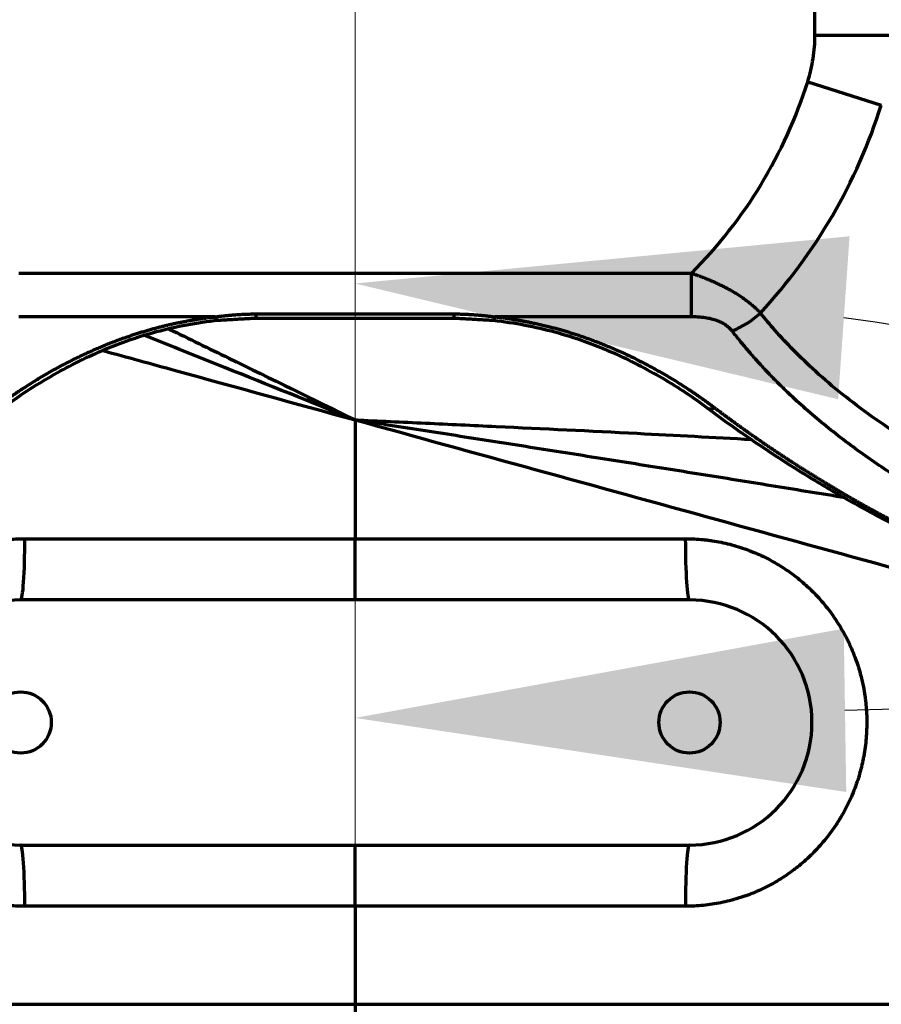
# Model space of a CAD drawing. Header units: millimetres. Extents: x -170 to 6906, y -2212 to 4257.
# Tile 283 of 440: x 4724 to 4795, y 2632 to 2712. Entities that reach past the tile are written whole.
import ezdxf

# ---------------------------------------------------------------- set-up
doc = ezdxf.new("R2010")
doc.units = ezdxf.units.MM
doc.layers.add('1', color=7, linetype='Continuous', true_color=0xffffff)
doc.styles.add('PC_TEXTSTYLE', font='ISOCP.SHX', dxfattribs={"width": 0.707, "bigfont": 'GBCBIG.SHX'})
doc.dimstyles.new('GB_DIMSTYLE', dxfattribs={"dimtxt": 50, "dimasz": 40, "dimexe": 1, "dimexo": 0, "dimgap": 1.5, "dimtad": 1, "dimdec": 1, "dimdsep": 46, "dimtxsty": 'PC_TEXTSTYLE', "dimcen": 0, "dimclrd": 256, "dimclrt": 3, "dimadec": 1, "dimazin": 2, "dimtp": 0.1, "dimtm": 0.1, "dimtfac": 0.71, "dimtdec": 1, "dimtmove": 0, "dimatfit": 3, "dimfxl": 1, "dimtfill": 1, "dimarcsym": 0})

# ---------------------------------------------------------------- blocks, each defined once
blk = doc.blocks.new('*D22')
at = {"color": 0, "lineweight": -2, "transparency": 16777216}
for p, q in [((4751.825, 2404.862), (5266.552, 2768.157)), ((5190.592, 1783.204), (5705.319, 2146.5))]:
    blk.add_line(p, q, dxfattribs=at)
at = {"lineweight": -2, "transparency": 16777216}
blk.add_line((5288.801, 2734.901), (5681.436, 2178.603), dxfattribs=at)
at = {"lineweight": 18, "transparency": 16777216}
for points in [[(5294.247, 2738.745), (5283.354, 2731.056), (5265.735, 2767.581)], [(5686.883, 2182.448), (5675.99, 2174.759), (5704.502, 2145.923)]]:
    blk.add_solid(points, dxfattribs=at)
at = {"layer": 'Defpoints', "color": 0, "lineweight": 18, "transparency": 16777216}
for p in [(4751.825, 2404.862), (5704.502, 2145.923), (5190.592, 1783.204)]:
    blk.add_point(p, dxfattribs=at)
at = {"color": 3, "lineweight": 18, "transparency": 16777216, "insert": (5506.769, 2472.033), "char_height": 50, "attachment_point": 5, "rotation": 305.21451, "style": 'PC_TEXTSTYLE', "bg_fill": 3, "box_fill_scale": 1.1, "bg_fill_color": 256, "bg_fill_true_color": 13158600, "bg_fill_transparency": 0}
blk.add_mtext('760 ', dxfattribs=at)
blk = doc.blocks.new('*D25')
at = {"color": 0, "lineweight": -2, "transparency": 16777216}
blk.add_line((4947.383, 3217.261), (4828.363, 3661.449), dxfattribs=at)
at = {"lineweight": -2, "transparency": 16777216}
blk.add_arc((5091.35, 2679.97), 1015.102, 107.25788, 142.74212, dxfattribs=at)
at = {"lineweight": 18, "transparency": 16777216}
for points in [[(4788.345, 3655.775), (4792.049, 3642.967), (4828.622, 3660.483)], [(4288.796, 3290.585), (4278.026, 3298.447), (4259.827, 3262.208)]]:
    blk.add_solid(points, dxfattribs=at)
at = {"layer": 'Defpoints', "color": 0, "lineweight": 18, "transparency": 16777216}
for p in [(3750.203, 3619.051), (4609.582, 3573.464), (4947.383, 3217.261), (4635.7, 2999.019), (5227.164, 2173.103)]:
    blk.add_point(p, dxfattribs=at)
at = {"color": 3, "lineweight": 18, "transparency": 16777216, "insert": (4493.911, 3533.2), "char_height": 50, "attachment_point": 5, "rotation": 35, "style": 'PC_TEXTSTYLE', "bg_fill": 3, "box_fill_scale": 1.1, "bg_fill_color": 256, "bg_fill_true_color": 13158600, "bg_fill_transparency": 0}
blk.add_mtext('40°', dxfattribs=at)
blk = doc.blocks.new('*D26')
at = {"lineweight": -2, "transparency": 16777216}
blk.add_arc((4751.825, 3947.095), 1291.86, 271.774127, 283.225873, dxfattribs=at)
at = {"lineweight": 18, "transparency": 16777216}
for points in [[(5045.764, 2695.966), (5049.015, 2683.035), (5086.183, 2699.254)], [(4791.923, 2649.188), (4791.717, 2662.52), (4751.825, 2655.235)]]:
    blk.add_solid(points, dxfattribs=at)
at = {"layer": 'Defpoints', "color": 0, "lineweight": 18, "transparency": 16777216}
for p in [(4947.383, 3217.261), (4751.825, 3164.862), (4864.418, 2660.151), (4751.825, 2404.862), (5227.164, 2173.103)]:
    blk.add_point(p, dxfattribs=at)
at = {"color": 3, "lineweight": 18, "transparency": 16777216, "insert": (4916.987, 2692.56), "char_height": 50, "attachment_point": 5, "rotation": 7.5, "style": 'PC_TEXTSTYLE', "bg_fill": 3, "box_fill_scale": 1.1, "bg_fill_color": 256, "bg_fill_true_color": 13158600, "bg_fill_transparency": 0}
blk.add_mtext('15°', dxfattribs=at)
blk = doc.blocks.new('*D27')
at = {"lineweight": -2, "transparency": 16777216}
blk.add_arc((4751.825, 2404.862), 388.324, 95.90447, 164.09553, dxfattribs=at)
at = {"lineweight": 18, "transparency": 16777216}
for points in [[(4711.534, 2797.783), (4712.221, 2784.468), (4751.825, 2793.186)], [(4384.863, 2509.782), (4371.869, 2512.77), (4369.4, 2472.293)]]:
    blk.add_solid(points, dxfattribs=at)
at = {"layer": 'Defpoints', "color": 0, "lineweight": 18, "transparency": 16777216}
for p in [(4751.825, 3164.862), (4577.545, 2751.881), (4003.371, 2536.834), (4751.825, 2404.862), (4751.825, 2404.862)]:
    blk.add_point(p, dxfattribs=at)
at = {"color": 3, "lineweight": 18, "transparency": 16777216, "insert": (4485.181, 2722.635), "char_height": 50, "attachment_point": 5, "rotation": 40, "style": 'PC_TEXTSTYLE', "bg_fill": 3, "box_fill_scale": 1.1, "bg_fill_color": 256, "bg_fill_true_color": 13158600, "bg_fill_transparency": 0}
blk.add_mtext('80°', dxfattribs=at)
blk = doc.blocks.new('*D28')
at = {"lineweight": -2, "transparency": 16777216}
blk.add_arc((4751.825, 2404.862), 285.828, 313.23928, 81.97523, dxfattribs=at)
at = {"lineweight": 18, "transparency": 16777216}
for points in [[(4791.26, 2681.241), (4792.193, 2694.541), (4751.825, 2690.69)], [(4951.846, 2191.472), (4943.414, 2201.801), (4916.644, 2171.341)]]:
    blk.add_solid(points, dxfattribs=at)
at = {"layer": 'Defpoints', "color": 0, "lineweight": 18, "transparency": 16777216}
for p in [(4751.825, 3164.862), (4751.825, 2404.862), (4751.825, 2404.862), (5035.802, 2372.388), (5190.592, 1783.204)]:
    blk.add_point(p, dxfattribs=at)
at = {"color": 3, "lineweight": 18, "transparency": 16777216, "insert": (5049.521, 2499.338), "char_height": 50, "attachment_point": 5, "rotation": 287.60725, "style": 'PC_TEXTSTYLE', "bg_fill": 3, "box_fill_scale": 1.1, "bg_fill_color": 256, "bg_fill_true_color": 13158600, "bg_fill_transparency": 0}
blk.add_mtext('145%%D', dxfattribs=at)
blk = doc.blocks.new('*D38')
at = {"color": 0, "lineweight": -2, "transparency": 16777216}
for p, q in [((4755.302, 4257.336), (6889.031, 4257.336)), ((4772.437, 1877.862), (6889.031, 1877.862))]:
    blk.add_line(p, q, dxfattribs=at)
at = {"lineweight": -2, "transparency": 16777216}
blk.add_line((6888.031, 1917.862), (6888.031, 4217.336), dxfattribs=at)
at = {"lineweight": 18, "transparency": 16777216}
for points in [[(6881.365, 4217.336), (6894.698, 4217.336), (6888.031, 4257.336)], [(6881.365, 1917.862), (6894.698, 1917.862), (6888.031, 1877.862)]]:
    blk.add_solid(points, dxfattribs=at)
at = {"layer": 'Defpoints', "color": 0, "lineweight": 18, "transparency": 16777216}
for p in [(4755.302, 4257.336), (6888.031, 4257.336), (4772.437, 1877.862)]:
    blk.add_point(p, dxfattribs=at)
at = {"color": 3, "lineweight": 18, "transparency": 16777216, "insert": (6861.526, 3067.599), "char_height": 50, "attachment_point": 5, "rotation": 90, "style": 'PC_TEXTSTYLE', "bg_fill": 3, "box_fill_scale": 1.1, "bg_fill_color": 256, "bg_fill_true_color": 13158600, "bg_fill_transparency": 0}
blk.add_mtext('2379.5', dxfattribs=at)

msp = doc.modelspace()

# ---------------------------------------------------------------- linework, layer by layer
at = {"color": 4, "lineweight": 18}
msp.add_line((4751.825, 2404.862), (4751.825, 3164.862), dxfattribs=at)
at = {"lineweight": 18}
msp.add_arc((4755.302, 2404.862), 1852.475, 311.274383, 162.653701, dxfattribs=at)
at = {"layer": '1', "color": 0, "linetype": 'Continuous', "lineweight": 70}
for p, q in [((4789.366, 2710.956), (4789.366, 2792.767)), ((4789.366, 2710.956), (4795.544, 2710.956)), ((4788.773, 2707.16), (4794.785, 2705.256)), ((4779.286, 2691.512), (4724.364, 2691.512)), ((4779.286, 2687.967), (4779.286, 2691.512)), ((4740.411, 2687.967), (4724.364, 2687.967)), ((4743.738, 2687.866), (4743.738, 2688.205)), ((4743.738, 2688.205), (4759.912, 2688.205)), ((4759.912, 2687.866), (4759.912, 2688.205)), ((4779.286, 2687.967), (4763.238, 2687.967)), ((4743.738, 2687.866), (4759.912, 2687.866)), ((4751.825, 2679.558), (4751.825, 2669.862)), ((4751.825, 2664.862), (4751.825, 2669.862)), ((4779.125, 2664.862), (4724.525, 2664.862)), ((4724.525, 2644.862), (4779.125, 2644.862)), ((4751.825, 2639.862), (4751.825, 2644.862)), ((4751.825, 2639.862), (4751.825, 2631.862))]:
    msp.add_line(p, q, dxfattribs=at)
for centre in [(4724.525, 2654.862), (4779.125, 2654.862)]:
    msp.add_circle(centre, 2.5, dxfattribs=at)
for centre, radius, start, end in [((4751.825, 2718.862), 38.757, 315.11635, 342.42617), ((4751.825, 2718.862), 45.063, 317.25646, 342.42617), ((4724.525, 2654.862), 10, 90, 270), ((4779.125, 2654.862), 10, 270, 90)]:
    msp.add_arc(centre, radius, start, end, dxfattribs=at)
for centre, major_axis, ratio, start_param, end_param in [((4740.411, 2688.676), (-0.107, 0.994), 0.106687, 2.353072, 3.249028), ((4763.238, 2688.676), (0.107, 0.994), 0.106686, 3.034191, 3.930114), ((4782.604, 2690.417), (-3.872, -3.163), 0.626866, 1.097504, 1.658775), ((4781.178, 2681.325), (0.599, 0.801), 0.60246, 3.142114, 4.034687), ((4724.525, 2669.862), (0, 5), 0.068114, 3.141593, 4.71216), ((4779.125, 2669.862), (0, -5), 0.068114, 4.712618, 6.283185), ((4724.525, 2639.862), (0, -5), 0.067558, 1.570545, 3.141593), ((4779.125, 2639.862), (0, 5), 0.067557, 0, 1.571048)]:
    msp.add_ellipse(centre, major_axis=major_axis, ratio=ratio, start_param=start_param, end_param=end_param, dxfattribs=at)
for points, degree in [([(4788.773, 2707.16), (4788.872, 2707.473), (4789.046, 2708.102), (4789.232, 2709.057), (4789.342, 2710.012), (4789.366, 2710.642), (4789.366, 2710.956)], 3), ([(4782.604, 2686.814), (4782.54, 2686.897), (4782.397, 2687.054), (4782.134, 2687.27), (4781.826, 2687.46), (4781.469, 2687.625), (4781.051, 2687.765), (4780.557, 2687.875), (4779.977, 2687.949), (4779.527, 2687.967), (4779.286, 2687.967)], 3), ([(4740.528, 2687.688), (4743.738, 2687.872)], 1), ([(4759.893, 2687.872), (4763.121, 2687.688)], 1), ([(4751.825, 2631.862), (4751.825, 2621.08), (4751.825, 2610.298), (4751.825, 2599.539)], 3)]:
    msp.add_open_spline(points, degree=degree, dxfattribs=at)
for points, knots in [([(4784.919, 2688.277), (4784.912, 2688.284), (4784.897, 2688.3), (4784.876, 2688.323), (4784.853, 2688.346), (4784.831, 2688.369), (4784.809, 2688.392), (4784.786, 2688.415), (4784.764, 2688.438), (4784.741, 2688.461), (4784.718, 2688.484), (4784.694, 2688.507), (4784.671, 2688.53), (4784.648, 2688.553), (4784.624, 2688.576), (4784.6, 2688.598), (4784.576, 2688.621), (4784.552, 2688.644), (4784.528, 2688.666), (4784.504, 2688.689), (4784.479, 2688.711), (4784.454, 2688.734), (4784.43, 2688.756), (4784.405, 2688.778), (4784.38, 2688.801), (4784.354, 2688.823), (4784.329, 2688.845), (4784.304, 2688.867), (4784.278, 2688.889), (4784.252, 2688.911), (4784.226, 2688.933), (4784.2, 2688.955), (4784.174, 2688.977), (4784.148, 2688.998), (4784.121, 2689.02), (4784.095, 2689.042), (4784.068, 2689.063), (4784.041, 2689.085), (4784.014, 2689.106), (4783.987, 2689.127), (4783.96, 2689.149), (4783.849, 2689.235), (4783.648, 2689.386), (4783.343, 2689.599), (4783.02, 2689.809), (4782.705, 2689.999), (4782.4, 2690.173), (4782.107, 2690.331), (4781.798, 2690.489), (4781.474, 2690.646), (4781.227, 2690.759), (4781.066, 2690.83), (4780.995, 2690.861), (4780.923, 2690.892), (4780.849, 2690.924), (4780.774, 2690.956), (4780.697, 2690.988), (4780.619, 2691.02), (4780.54, 2691.052), (4780.459, 2691.085), (4780.377, 2691.118), (4780.293, 2691.15), (4780.208, 2691.183), (4780.122, 2691.216), (4780.034, 2691.249), (4779.945, 2691.282), (4779.855, 2691.315), (4779.763, 2691.348), (4779.67, 2691.381), (4779.576, 2691.414), (4779.48, 2691.447), (4779.384, 2691.48), (4779.319, 2691.501), (4779.286, 2691.512)], [0, 0, 0, 0, 0.00578, 0.011559, 0.017335, 0.023109, 0.02888, 0.034649, 0.040416, 0.046179, 0.05194, 0.057697, 0.063451, 0.069203, 0.074951, 0.080695, 0.086436, 0.092174, 0.097908, 0.103638, 0.109364, 0.115087, 0.120805, 0.12652, 0.13223, 0.137936, 0.143638, 0.149336, 0.15503, 0.160719, 0.166404, 0.172084, 0.17776, 0.183431, 0.189099, 0.194761, 0.200419, 0.206072, 0.211721, 0.217365, 0.223005, 0.228639, 0.28612, 0.344622, 0.404105, 0.464491, 0.512027, 0.561225, 0.612032, 0.664355, 0.718164, 0.729074, 0.740174, 0.751463, 0.762939, 0.774603, 0.78645, 0.798481, 0.810693, 0.823085, 0.835656, 0.848404, 0.861329, 0.874429, 0.887704, 0.901151, 0.91477, 0.928559, 0.942516, 0.956641, 0.970931, 0.985384, 1, 1, 1, 1]), ([(4722.471, 2680.542), (4722.492, 2680.557), (4722.533, 2680.589), (4722.595, 2680.635), (4722.657, 2680.682), (4722.72, 2680.728), (4722.783, 2680.775), (4722.846, 2680.822), (4722.909, 2680.868), (4722.972, 2680.915), (4723.036, 2680.961), (4723.1, 2681.008), (4723.164, 2681.054), (4723.228, 2681.1), (4723.293, 2681.147), (4723.357, 2681.193), (4723.422, 2681.239), (4723.487, 2681.286), (4723.622, 2681.381), (4723.827, 2681.524), (4724.104, 2681.715), (4724.381, 2681.902), (4724.749, 2682.147), (4725.218, 2682.449), (4725.725, 2682.765), (4726.172, 2683.036), (4726.551, 2683.26), (4726.927, 2683.476), (4727.301, 2683.686), (4727.675, 2683.891), (4728.051, 2684.091), (4728.429, 2684.288), (4728.809, 2684.48), (4729.192, 2684.668), (4729.577, 2684.852), (4729.963, 2685.032), (4730.352, 2685.207), (4730.744, 2685.378), (4731.137, 2685.545), (4731.693, 2685.773), (4732.417, 2686.054), (4733.129, 2686.309), (4733.658, 2686.487), (4733.998, 2686.598), (4734.342, 2686.705), (4734.686, 2686.809), (4735.03, 2686.909), (4735.372, 2687.005), (4735.709, 2687.096), (4735.98, 2687.166), (4736.185, 2687.217), (4736.325, 2687.251), (4736.465, 2687.284), (4736.605, 2687.317), (4736.745, 2687.35), (4736.885, 2687.381), (4737.025, 2687.413), (4737.165, 2687.443), (4737.306, 2687.473), (4737.446, 2687.502), (4737.587, 2687.531), (4737.727, 2687.559), (4737.868, 2687.586), (4738.009, 2687.612), (4738.149, 2687.638), (4738.29, 2687.664), (4738.431, 2687.689), (4738.572, 2687.713), (4738.713, 2687.736), (4738.854, 2687.759), (4738.995, 2687.781), (4739.137, 2687.803), (4739.278, 2687.823), (4739.419, 2687.844), (4739.561, 2687.863), (4739.703, 2687.882), (4739.844, 2687.901), (4739.986, 2687.918), (4740.128, 2687.935), (4740.269, 2687.952), (4740.364, 2687.962), (4740.411, 2687.967)], [0, 0, 0, 0, 0.0045, 0.009003, 0.013508, 0.018016, 0.022526, 0.02704, 0.031556, 0.036075, 0.040596, 0.045121, 0.049648, 0.054178, 0.058712, 0.063248, 0.067787, 0.072329, 0.076874, 0.095892, 0.114748, 0.133443, 0.15198, 0.188522, 0.225595, 0.249706, 0.273344, 0.296513, 0.319108, 0.341567, 0.363895, 0.386096, 0.408176, 0.430138, 0.451988, 0.47373, 0.49537, 0.516913, 0.538363, 0.559727, 0.607065, 0.65381, 0.671234, 0.688662, 0.706099, 0.723549, 0.740857, 0.757881, 0.774624, 0.791091, 0.797961, 0.804818, 0.811665, 0.818502, 0.825328, 0.832144, 0.838949, 0.845746, 0.852533, 0.85931, 0.866079, 0.872839, 0.879591, 0.886335, 0.893071, 0.899799, 0.906521, 0.913235, 0.919942, 0.926643, 0.933337, 0.940026, 0.946709, 0.953386, 0.960059, 0.966726, 0.973389, 0.980048, 0.986702, 0.993353, 1, 1, 1, 1]), ([(4740.411, 2687.967), (4740.433, 2687.97), (4740.476, 2687.976), (4740.541, 2687.984), (4740.605, 2687.993), (4740.67, 2688.001), (4740.734, 2688.009), (4740.798, 2688.017), (4740.863, 2688.024), (4740.927, 2688.032), (4740.991, 2688.039), (4741.055, 2688.047), (4741.119, 2688.054), (4741.183, 2688.061), (4741.247, 2688.068), (4741.31, 2688.074), (4741.374, 2688.081), (4741.437, 2688.087), (4741.501, 2688.093), (4741.564, 2688.099), (4741.628, 2688.105), (4741.691, 2688.111), (4741.754, 2688.117), (4741.817, 2688.122), (4741.88, 2688.127), (4741.943, 2688.132), (4742.006, 2688.137), (4742.069, 2688.142), (4742.132, 2688.146), (4742.195, 2688.151), (4742.257, 2688.155), (4742.32, 2688.159), (4742.382, 2688.163), (4742.445, 2688.167), (4742.507, 2688.17), (4742.569, 2688.173), (4742.631, 2688.177), (4742.693, 2688.18), (4742.755, 2688.183), (4742.817, 2688.185), (4742.879, 2688.188), (4742.941, 2688.19), (4743.003, 2688.192), (4743.064, 2688.194), (4743.126, 2688.196), (4743.187, 2688.198), (4743.249, 2688.199), (4743.31, 2688.201), (4743.371, 2688.202), (4743.433, 2688.203), (4743.494, 2688.203), (4743.555, 2688.204), (4743.616, 2688.204), (4743.677, 2688.205), (4743.717, 2688.205), (4743.738, 2688.205)], [0, 0, 0, 0, 0.019667, 0.0393, 0.058898, 0.078462, 0.097992, 0.117489, 0.136952, 0.156381, 0.175778, 0.195142, 0.214473, 0.233772, 0.253039, 0.272273, 0.291476, 0.310648, 0.329788, 0.348897, 0.367976, 0.387023, 0.406041, 0.425028, 0.443985, 0.462913, 0.481811, 0.50068, 0.51952, 0.538332, 0.557115, 0.575869, 0.594596, 0.613295, 0.631966, 0.650611, 0.669228, 0.687818, 0.706382, 0.724919, 0.743431, 0.761916, 0.780377, 0.798811, 0.817221, 0.835606, 0.853967, 0.872303, 0.890616, 0.908904, 0.927169, 0.945411, 0.96363, 0.981826, 1, 1, 1, 1]), ([(4759.912, 2688.205), (4759.932, 2688.205), (4759.973, 2688.205), (4760.034, 2688.204), (4760.095, 2688.204), (4760.156, 2688.203), (4760.217, 2688.203), (4760.278, 2688.202), (4760.339, 2688.201), (4760.401, 2688.199), (4760.462, 2688.198), (4760.524, 2688.196), (4760.585, 2688.194), (4760.647, 2688.192), (4760.709, 2688.19), (4760.77, 2688.188), (4760.832, 2688.185), (4760.894, 2688.183), (4760.956, 2688.18), (4761.018, 2688.177), (4761.08, 2688.173), (4761.143, 2688.17), (4761.205, 2688.167), (4761.267, 2688.163), (4761.33, 2688.159), (4761.392, 2688.155), (4761.455, 2688.151), (4761.518, 2688.146), (4761.58, 2688.142), (4761.643, 2688.137), (4761.706, 2688.132), (4761.769, 2688.127), (4761.832, 2688.122), (4761.895, 2688.117), (4761.958, 2688.111), (4762.022, 2688.105), (4762.085, 2688.099), (4762.149, 2688.093), (4762.212, 2688.087), (4762.276, 2688.081), (4762.339, 2688.074), (4762.403, 2688.068), (4762.467, 2688.061), (4762.531, 2688.054), (4762.595, 2688.047), (4762.659, 2688.039), (4762.723, 2688.032), (4762.787, 2688.024), (4762.851, 2688.017), (4762.915, 2688.009), (4762.98, 2688.001), (4763.044, 2687.993), (4763.109, 2687.984), (4763.173, 2687.976), (4763.216, 2687.97), (4763.238, 2687.967)], [0, 0, 0, 0, 0.018174, 0.03637, 0.054589, 0.072831, 0.091096, 0.109385, 0.127697, 0.146033, 0.164394, 0.182779, 0.201189, 0.219624, 0.238084, 0.25657, 0.275081, 0.293619, 0.312183, 0.330773, 0.34939, 0.368034, 0.386706, 0.405404, 0.424131, 0.442886, 0.461669, 0.48048, 0.49932, 0.518189, 0.537088, 0.556015, 0.574973, 0.59396, 0.612977, 0.632025, 0.651103, 0.670213, 0.689353, 0.708524, 0.727727, 0.746962, 0.766229, 0.785527, 0.804859, 0.824222, 0.843619, 0.863049, 0.882512, 0.902008, 0.921538, 0.941102, 0.9607, 0.980333, 1, 1, 1, 1]), ([(4763.238, 2687.967), (4763.264, 2687.964), (4763.315, 2687.959), (4763.391, 2687.95), (4763.468, 2687.942), (4763.544, 2687.933), (4763.621, 2687.923), (4763.697, 2687.914), (4763.773, 2687.905), (4763.85, 2687.895), (4763.926, 2687.885), (4764.003, 2687.875), (4764.079, 2687.865), (4764.155, 2687.854), (4764.231, 2687.843), (4764.308, 2687.833), (4764.384, 2687.822), (4764.46, 2687.81), (4764.537, 2687.799), (4764.613, 2687.787), (4764.689, 2687.776), (4764.765, 2687.764), (4764.841, 2687.751), (4764.917, 2687.739), (4765.077, 2687.713), (4765.32, 2687.671), (4765.646, 2687.612), (4765.969, 2687.55), (4766.328, 2687.477), (4766.726, 2687.392), (4767.164, 2687.29), (4767.586, 2687.187), (4767.989, 2687.083), (4768.37, 2686.98), (4768.75, 2686.873), (4769.128, 2686.761), (4769.506, 2686.644), (4769.882, 2686.523), (4770.258, 2686.398), (4770.632, 2686.268), (4771.005, 2686.134), (4771.377, 2685.996), (4771.749, 2685.853), (4772.315, 2685.628), (4773.07, 2685.311), (4773.923, 2684.925), (4774.687, 2684.558), (4775.252, 2684.273), (4775.701, 2684.038), (4776.039, 2683.856), (4776.38, 2683.669), (4776.737, 2683.468), (4777.11, 2683.253), (4777.496, 2683.026), (4777.878, 2682.794), (4778.257, 2682.559), (4778.633, 2682.32), (4778.925, 2682.13), (4779.136, 2681.99), (4779.267, 2681.903), (4779.399, 2681.814), (4779.529, 2681.726), (4779.659, 2681.637), (4779.789, 2681.548), (4779.918, 2681.458), (4780.046, 2681.368), (4780.174, 2681.277), (4780.302, 2681.187), (4780.429, 2681.096), (4780.555, 2681.004), (4780.681, 2680.912), (4780.806, 2680.82), (4780.931, 2680.728), (4781.055, 2680.635), (4781.137, 2680.573), (4781.178, 2680.542)], [0, 0, 0, 0, 0.003584, 0.007169, 0.010756, 0.014343, 0.017931, 0.021521, 0.025112, 0.028704, 0.032298, 0.035893, 0.03949, 0.043087, 0.046687, 0.050288, 0.05389, 0.057495, 0.0611, 0.064708, 0.068317, 0.071929, 0.075542, 0.079157, 0.082773, 0.098351, 0.113896, 0.129411, 0.144899, 0.165769, 0.187137, 0.209011, 0.227852, 0.246757, 0.26573, 0.284777, 0.303902, 0.323111, 0.342407, 0.361796, 0.381282, 0.40087, 0.420564, 0.440369, 0.491774, 0.543731, 0.58294, 0.622221, 0.642048, 0.66221, 0.682712, 0.703557, 0.727498, 0.751548, 0.775711, 0.799993, 0.824398, 0.848932, 0.857731, 0.866539, 0.875358, 0.884187, 0.893026, 0.901877, 0.910738, 0.91961, 0.928494, 0.937389, 0.946297, 0.955216, 0.964147, 0.973091, 0.982048, 0.991017, 1, 1, 1, 1]), ([(4814.566, 2669.742), (4813.791, 2670.005), (4812.27, 2670.541), (4810.016, 2671.395), (4807.813, 2672.292), (4805.657, 2673.235), (4803.532, 2674.233), (4801.359, 2675.331), (4799.05, 2676.597), (4796.57, 2678.087), (4794.036, 2679.783), (4791.622, 2681.601), (4789.482, 2683.42), (4787.666, 2685.16), (4786.173, 2686.762), (4785.304, 2687.796), (4784.919, 2688.277)], [0, 0, 0, 0, 0.068221, 0.134443, 0.201362, 0.267353, 0.331932, 0.398796, 0.472581, 0.554498, 0.64418, 0.731987, 0.81245, 0.884575, 0.947414, 1, 1, 1, 1]), ([(4723.066, 2680.521), (4724.199, 2681.386), (4726.641, 2683.005), (4730.832, 2685.183), (4735.533, 2686.883), (4738.903, 2687.504), (4740.654, 2687.703)], [0, 0, 0, 0, 0.251697, 0.502399, 0.751807, 1, 1, 1, 1]), ([(4763.119, 2687.69), (4764.858, 2687.485), (4768.204, 2686.857), (4772.87, 2685.159), (4777.031, 2682.99), (4779.457, 2681.38), (4780.584, 2680.521)], [0, 0, 0, 0, 0.248196, 0.497614, 0.748311, 1, 1, 1, 1]), ([(4751.825, 2679.558), (4748.268, 2680.987), (4744.711, 2682.415), (4738.99, 2684.708), (4736.826, 2685.575), (4734.662, 2686.439)], [0, 0, 0, 0, 0.621842, 0.621842, 1, 1, 1, 1]), ([(4736.641, 2686.972), (4738.265, 2686.183), (4739.889, 2685.392), (4744.951, 2682.922), (4748.388, 2681.24), (4751.825, 2679.558)], [0, 0, 0, 0, 0.320623, 0.320623, 1, 1, 1, 1]), ([(4812.083, 2667.097), (4812.031, 2667.116), (4811.927, 2667.155), (4811.772, 2667.214), (4811.617, 2667.272), (4811.462, 2667.331), (4811.307, 2667.39), (4811.153, 2667.448), (4811, 2667.507), (4810.846, 2667.567), (4810.694, 2667.626), (4810.541, 2667.685), (4810.389, 2667.745), (4810.237, 2667.805), (4810.086, 2667.864), (4809.935, 2667.924), (4809.784, 2667.985), (4809.634, 2668.045), (4809.484, 2668.105), (4809.335, 2668.166), (4809.186, 2668.226), (4809.037, 2668.287), (4808.889, 2668.348), (4808.741, 2668.409), (4808.593, 2668.47), (4808.446, 2668.531), (4808.299, 2668.592), (4808.153, 2668.654), (4808.007, 2668.715), (4807.861, 2668.777), (4807.716, 2668.839), (4807.571, 2668.901), (4807.427, 2668.963), (4807.283, 2669.025), (4807.139, 2669.087), (4806.996, 2669.15), (4806.853, 2669.212), (4806.71, 2669.275), (4806.568, 2669.338), (4806.426, 2669.401), (4806.285, 2669.464), (4806.144, 2669.527), (4806.003, 2669.59), (4805.863, 2669.653), (4805.723, 2669.717), (4805.584, 2669.78), (4805.445, 2669.844), (4805.306, 2669.907), (4805.167, 2669.971), (4805.03, 2670.035), (4804.892, 2670.099), (4804.755, 2670.163), (4804.618, 2670.228), (4804.482, 2670.292), (4804.346, 2670.357), (4804.21, 2670.421), (4804.075, 2670.486), (4803.94, 2670.551), (4803.805, 2670.615), (4803.671, 2670.68), (4803.537, 2670.746), (4803.404, 2670.811), (4803.271, 2670.876), (4803.139, 2670.941), (4803.006, 2671.007), (4802.875, 2671.072), (4802.743, 2671.138), (4802.612, 2671.204), (4802.482, 2671.27), (4802.351, 2671.336), (4802.221, 2671.402), (4802.092, 2671.468), (4801.963, 2671.534), (4801.834, 2671.6), (4801.706, 2671.667), (4801.578, 2671.733), (4800.9, 2672.087), (4799.695, 2672.736), (4797.998, 2673.707), (4796.369, 2674.698), (4794.808, 2675.707), (4793.238, 2676.785), (4791.665, 2677.939), (4790.098, 2679.176), (4788.611, 2680.438), (4787.613, 2681.351), (4787.058, 2681.882), (4786.913, 2682.021), (4786.77, 2682.16), (4786.628, 2682.3), (4786.486, 2682.44), (4786.345, 2682.58), (4786.205, 2682.721), (4786.065, 2682.862), (4785.927, 2683.004), (4785.789, 2683.146), (4785.652, 2683.288), (4785.516, 2683.431), (4785.38, 2683.574), (4785.246, 2683.717), (4785.112, 2683.861), (4784.979, 2684.005), (4784.847, 2684.15), (4784.715, 2684.294), (4784.585, 2684.44), (4784.455, 2684.585), (4784.326, 2684.731), (4784.198, 2684.878), (4784.07, 2685.024), (4783.944, 2685.172), (4783.818, 2685.319), (4783.693, 2685.467), (4783.569, 2685.615), (4783.445, 2685.764), (4783.322, 2685.913), (4783.201, 2686.062), (4783.08, 2686.212), (4782.959, 2686.362), (4782.84, 2686.512), (4782.721, 2686.663), (4782.643, 2686.764), (4782.604, 2686.814)], [0, 0, 0, 0, 0.004594, 0.009179, 0.013757, 0.018326, 0.022887, 0.02744, 0.031985, 0.036522, 0.04105, 0.045571, 0.050083, 0.054587, 0.059083, 0.063571, 0.068051, 0.072523, 0.076986, 0.081442, 0.085889, 0.090329, 0.09476, 0.099183, 0.103598, 0.108005, 0.112403, 0.116794, 0.121177, 0.125551, 0.129917, 0.134276, 0.138626, 0.142968, 0.147302, 0.151628, 0.155946, 0.160256, 0.164558, 0.168852, 0.173138, 0.177415, 0.181685, 0.185947, 0.1902, 0.194446, 0.198683, 0.202913, 0.207134, 0.211348, 0.215553, 0.21975, 0.22394, 0.228121, 0.232294, 0.23646, 0.240617, 0.244766, 0.248908, 0.253041, 0.257166, 0.261284, 0.265393, 0.269495, 0.273588, 0.277674, 0.281751, 0.285821, 0.289882, 0.293936, 0.297981, 0.302019, 0.306049, 0.310071, 0.314084, 0.31809, 0.322088, 0.377807, 0.432223, 0.48535, 0.5372, 0.587786, 0.644948, 0.700805, 0.755382, 0.808707, 0.814318, 0.819921, 0.825515, 0.8311, 0.836676, 0.842243, 0.847801, 0.85335, 0.858891, 0.864423, 0.869946, 0.87546, 0.880966, 0.886464, 0.891952, 0.897433, 0.902904, 0.908368, 0.913823, 0.91927, 0.924708, 0.930138, 0.93556, 0.940974, 0.94638, 0.951778, 0.957167, 0.962549, 0.967922, 0.973288, 0.978646, 0.983996, 0.989339, 0.994673, 1, 1, 1, 1]), ([(4731.236, 2685.219), (4733.21, 2684.676), (4740.069, 2682.791), (4746.935, 2680.903), (4751.825, 2679.558)], [0, 0, 0, 0, 0.287824, 1, 1, 1, 1]), ([(4780.559, 2680.541), (4781.73, 2679.665), (4783.863, 2678.135), (4786.763, 2676.215), (4789.023, 2674.81), (4791.301, 2673.46), (4794.27, 2671.797), (4798.596, 2669.591), (4801.961, 2668.084), (4803.88, 2667.292)], [0, 0, 0, 0, 0.1582, 0.285531, 0.381997, 0.452539, 0.579934, 0.762426, 1, 1, 1, 1]), ([(4781.178, 2680.542), (4781.218, 2680.512), (4781.297, 2680.452), (4781.416, 2680.363), (4781.535, 2680.274), (4781.654, 2680.184), (4781.773, 2680.095), (4781.893, 2680.006), (4782.013, 2679.917), (4782.133, 2679.829), (4782.253, 2679.74), (4782.374, 2679.651), (4782.494, 2679.563), (4782.615, 2679.475), (4782.737, 2679.386), (4782.858, 2679.298), (4782.98, 2679.21), (4783.102, 2679.122), (4783.224, 2679.034), (4783.346, 2678.946), (4783.468, 2678.859), (4783.591, 2678.771), (4783.714, 2678.684), (4783.837, 2678.597), (4783.961, 2678.509), (4784.084, 2678.422), (4784.208, 2678.335), (4784.332, 2678.248), (4784.457, 2678.162), (4784.581, 2678.075), (4784.706, 2677.988), (4784.831, 2677.902), (4784.956, 2677.816), (4785.082, 2677.729), (4785.207, 2677.643), (4785.333, 2677.557), (4785.459, 2677.471), (4785.586, 2677.386), (4785.712, 2677.3), (4785.839, 2677.215), (4785.966, 2677.129), (4786.093, 2677.044), (4786.221, 2676.959), (4786.348, 2676.874), (4786.476, 2676.789), (4786.604, 2676.704), (4786.733, 2676.619), (4786.861, 2676.535), (4786.99, 2676.45), (4787.119, 2676.366), (4787.248, 2676.282), (4787.378, 2676.198), (4787.507, 2676.114), (4787.637, 2676.03), (4787.767, 2675.946), (4787.898, 2675.863), (4788.028, 2675.779), (4788.159, 2675.696), (4788.29, 2675.613), (4788.421, 2675.53), (4788.553, 2675.447), (4788.684, 2675.364), (4788.816, 2675.282), (4788.948, 2675.199), (4789.081, 2675.117), (4789.213, 2675.034), (4789.346, 2674.952), (4789.479, 2674.87), (4789.612, 2674.788), (4789.746, 2674.707), (4789.879, 2674.625), (4790.013, 2674.544), (4790.147, 2674.462), (4790.282, 2674.381), (4790.416, 2674.3), (4790.551, 2674.219), (4790.686, 2674.138), (4790.821, 2674.058), (4790.957, 2673.977), (4791.092, 2673.897), (4791.228, 2673.817), (4791.364, 2673.737), (4791.501, 2673.657), (4791.637, 2673.577), (4791.774, 2673.497), (4791.911, 2673.418), (4792.085, 2673.318), (4792.295, 2673.196), (4792.543, 2673.055), (4792.792, 2672.913), (4793.041, 2672.773), (4793.292, 2672.632), (4793.543, 2672.492), (4793.795, 2672.352), (4794.048, 2672.213), (4794.302, 2672.074), (4794.557, 2671.936), (4794.813, 2671.798), (4795.069, 2671.66), (4795.327, 2671.523), (4795.585, 2671.386), (4795.845, 2671.25), (4796.105, 2671.114), (4796.366, 2670.978), (4796.628, 2670.843), (4796.891, 2670.709), (4797.154, 2670.575), (4797.419, 2670.441), (4797.685, 2670.308), (4797.951, 2670.175), (4798.218, 2670.043), (4798.486, 2669.912), (4798.755, 2669.78), (4799.025, 2669.65), (4799.296, 2669.52), (4799.568, 2669.39), (4799.84, 2669.261), (4800.114, 2669.132), (4800.388, 2669.004), (4800.663, 2668.877), (4800.94, 2668.75), (4801.217, 2668.623), (4801.495, 2668.497), (4801.773, 2668.372), (4802.053, 2668.247), (4802.334, 2668.123), (4802.615, 2667.999), (4802.897, 2667.876), (4803.181, 2667.753), (4803.465, 2667.632), (4803.75, 2667.51), (4804.036, 2667.389), (4804.227, 2667.309), (4804.322, 2667.269)], [0, 0, 0, 0, 0.005381, 0.010768, 0.016161, 0.021561, 0.026967, 0.03238, 0.037799, 0.043225, 0.048657, 0.054096, 0.059541, 0.064992, 0.07045, 0.075915, 0.081385, 0.086863, 0.092346, 0.097837, 0.103333, 0.108836, 0.114346, 0.119862, 0.125384, 0.130913, 0.136449, 0.141991, 0.147539, 0.153094, 0.158655, 0.164223, 0.169798, 0.175378, 0.180966, 0.186559, 0.19216, 0.197766, 0.20338, 0.208999, 0.214625, 0.220258, 0.225897, 0.231543, 0.237195, 0.242854, 0.248519, 0.254191, 0.259869, 0.265554, 0.271245, 0.276942, 0.282647, 0.288357, 0.294075, 0.299798, 0.305529, 0.311265, 0.317009, 0.322759, 0.328515, 0.334278, 0.340047, 0.345823, 0.351606, 0.357394, 0.36319, 0.368992, 0.374801, 0.380616, 0.386437, 0.392265, 0.3981, 0.403941, 0.409789, 0.415643, 0.421504, 0.427372, 0.433246, 0.439126, 0.445013, 0.450907, 0.456807, 0.462714, 0.468627, 0.474547, 0.480473, 0.491126, 0.501807, 0.512517, 0.523255, 0.534022, 0.544817, 0.55564, 0.566492, 0.577372, 0.588281, 0.599218, 0.610184, 0.621178, 0.6322, 0.643252, 0.654331, 0.665439, 0.676576, 0.687741, 0.698935, 0.710157, 0.721408, 0.732687, 0.743995, 0.755331, 0.766696, 0.778089, 0.789511, 0.800962, 0.812441, 0.823949, 0.835485, 0.84705, 0.858644, 0.870266, 0.881917, 0.893596, 0.905304, 0.917041, 0.928806, 0.9406, 0.952423, 0.964274, 0.976154, 0.988063, 1, 1, 1, 1]), ([(4751.824, 2679.559), (4753.744, 2679.47), (4755.664, 2679.382), (4759.504, 2679.205), (4761.424, 2679.115), (4767.184, 2678.844), (4771.023, 2678.658), (4777.977, 2678.303), (4781.091, 2678.137), (4784.205, 2677.963)], [0, 0, 0, 0, 0.177849, 0.177849, 0.355698, 0.355698, 0.711396, 0.711396, 1, 1, 1, 1]), ([(4791.832, 2673.199), (4789.936, 2673.51), (4788.039, 2673.819), (4784.238, 2674.435), (4782.333, 2674.742), (4778.522, 2675.352), (4776.616, 2675.656), (4772.804, 2676.262), (4770.897, 2676.564), (4767.084, 2677.166), (4765.177, 2677.466), (4761.362, 2678.065), (4758.501, 2678.514), (4755.163, 2679.036), (4753.732, 2679.26), (4752.778, 2679.409), (4752.301, 2679.484), (4751.824, 2679.559)], [0, 0, 0, 0, 0.142413, 0.142413, 0.285344, 0.285344, 0.428275, 0.428275, 0.571207, 0.571207, 0.714138, 0.714138, 0.857069, 0.928534, 0.964267, 0.964267, 1, 1, 1, 1]), ([(4751.825, 2679.558), (4756.753, 2678.203), (4766.611, 2675.493), (4781.383, 2671.428), (4791.209, 2668.724), (4796.116, 2667.374)], [0, 0, 0, 0, 0.333168, 0.666382, 1, 1, 1, 1]), ([(4724.862, 2639.861), (4724.37, 2639.86), (4723.88, 2639.885), (4723.329, 2639.941), (4723.268, 2639.947), (4723.146, 2639.961), (4722.963, 2639.983), (4722.538, 2640.042), (4722.179, 2640.106), (4721.464, 2640.252), (4720.994, 2640.372), (4720.068, 2640.659), (4719.611, 2640.825), (4718.936, 2641.11), (4718.713, 2641.211), (4718.27, 2641.425), (4718.052, 2641.537), (4717.409, 2641.887), (4716.994, 2642.141), (4716.193, 2642.687), (4715.805, 2642.98), (4715.245, 2643.448), (4715.062, 2643.608), (4714.793, 2643.857), (4714.659, 2643.983), (4714.528, 2644.112), (4714.441, 2644.199), (4714.397, 2644.243), (4714.01, 2644.637), (4713.686, 2645.003), (4713.076, 2645.76), (4712.79, 2646.153), (4712.257, 2646.965), (4712.01, 2647.385), (4711.725, 2647.928), (4711.669, 2648.037), (4711.588, 2648.203), (4711.561, 2648.258), (4711.508, 2648.369), (4711.376, 2648.647), (4711.254, 2648.928), (4710.979, 2649.607), (4710.657, 2650.526), (4710.425, 2651.471), (4710.284, 2652.19), (4710.243, 2652.431), (4710.19, 2652.796), (4710.174, 2652.917), (4710.152, 2653.101), (4710.145, 2653.162), (4710.132, 2653.285), (4710.126, 2653.346), (4710.073, 2653.896), (4710.05, 2654.384), (4710.051, 2655.358), (4710.075, 2655.844), (4710.169, 2656.813), (4710.239, 2657.296), (4710.346, 2657.839), (4710.358, 2657.899), (4710.383, 2658.019), (4710.396, 2658.08), (4710.436, 2658.26), (4710.52, 2658.619), (4710.617, 2658.973), (4710.827, 2659.675), (4711.151, 2660.592), (4711.561, 2661.474), (4711.902, 2662.123), (4712.021, 2662.337), (4712.177, 2662.601), (4712.208, 2662.654), (4712.272, 2662.759), (4712.304, 2662.811), (4712.402, 2662.968), (4712.468, 2663.071), (4712.805, 2663.583), (4713.092, 2663.977), (4713.703, 2664.732), (4714.025, 2665.095), (4714.707, 2665.788), (4715.065, 2666.119), (4715.536, 2666.512), (4715.632, 2666.59), (4715.824, 2666.742), (4716.115, 2666.967), (4716.412, 2667.18), (4717.016, 2667.59), (4717.43, 2667.843), (4718.282, 2668.306), (4718.72, 2668.517), (4719.394, 2668.801), (4719.622, 2668.891), (4719.91, 2668.996), (4719.968, 2669.017), (4720.084, 2669.057), (4720.258, 2669.117), (4720.433, 2669.173), (4721.017, 2669.354), (4721.488, 2669.473), (4722.438, 2669.666), (4722.918, 2669.738), (4723.885, 2669.836), (4724.373, 2669.861), (4724.865, 2669.861)], [0, 0, 0, 0, 0.03125, 0.03125, 0.035156, 0.035156, 0.039063, 0.046875, 0.0625, 0.0625, 0.09375, 0.09375, 0.125, 0.125, 0.140625, 0.140625, 0.15625, 0.15625, 0.1875, 0.1875, 0.21875, 0.21875, 0.234375, 0.234375, 0.242188, 0.246094, 0.246094, 0.25, 0.25, 0.28125, 0.28125, 0.3125, 0.3125, 0.34375, 0.34375, 0.351563, 0.351563, 0.355469, 0.355469, 0.359375, 0.375, 0.375, 0.40625, 0.4375, 0.4375, 0.453125, 0.453125, 0.460938, 0.460938, 0.464844, 0.464844, 0.46875, 0.46875, 0.5, 0.5, 0.53125, 0.53125, 0.5625, 0.5625, 0.566406, 0.566406, 0.570313, 0.570313, 0.578125, 0.59375, 0.59375, 0.625, 0.65625, 0.65625, 0.671875, 0.671875, 0.675781, 0.675781, 0.679688, 0.679688, 0.6875, 0.6875, 0.71875, 0.71875, 0.75, 0.75, 0.78125, 0.78125, 0.789063, 0.789063, 0.796875, 0.8125, 0.8125, 0.84375, 0.84375, 0.875, 0.875, 0.890625, 0.890625, 0.894531, 0.894531, 0.898438, 0.90625, 0.90625, 0.9375, 0.9375, 0.96875, 0.96875, 1, 1, 1, 1]), ([(4724.865, 2669.861), (4727.109, 2669.861), (4729.353, 2669.861), (4733.844, 2669.861), (4736.091, 2669.861), (4742.832, 2669.862), (4747.327, 2669.862), (4751.825, 2669.862)], [0, 0, 0, 0, 0.25, 0.25, 0.5, 0.5, 1, 1, 1, 1]), ([(4751.825, 2669.862), (4754.073, 2669.862), (4756.322, 2669.862), (4760.818, 2669.862), (4763.066, 2669.862), (4769.807, 2669.861), (4774.297, 2669.861), (4778.784, 2669.861)], [0, 0, 0, 0, 0.25, 0.25, 0.5, 0.5, 1, 1, 1, 1]), ([(4778.784, 2669.861), (4779.276, 2669.861), (4779.767, 2669.836), (4780.318, 2669.78), (4780.379, 2669.773), (4780.501, 2669.76), (4780.684, 2669.738), (4781.108, 2669.678), (4781.468, 2669.614), (4782.183, 2669.468), (4782.652, 2669.348), (4783.579, 2669.061), (4784.035, 2668.895), (4784.71, 2668.61), (4784.933, 2668.509), (4785.376, 2668.295), (4785.594, 2668.183), (4786.237, 2667.832), (4786.652, 2667.579), (4787.453, 2667.032), (4787.841, 2666.74), (4788.4, 2666.272), (4788.584, 2666.111), (4788.853, 2665.862), (4788.987, 2665.736), (4789.118, 2665.607), (4789.205, 2665.52), (4789.249, 2665.477), (4789.636, 2665.082), (4789.96, 2664.717), (4790.57, 2663.959), (4790.856, 2663.567), (4791.389, 2662.754), (4791.637, 2662.334), (4791.922, 2661.792), (4791.977, 2661.682), (4792.059, 2661.517), (4792.086, 2661.462), (4792.139, 2661.351), (4792.27, 2661.073), (4792.392, 2660.792), (4792.668, 2660.113), (4792.991, 2659.194), (4793.223, 2658.249), (4793.364, 2657.53), (4793.405, 2657.289), (4793.458, 2656.925), (4793.474, 2656.803), (4793.497, 2656.619), (4793.504, 2656.558), (4793.517, 2656.436), (4793.523, 2656.374), (4793.576, 2655.824), (4793.599, 2655.336), (4793.599, 2654.362), (4793.575, 2653.876), (4793.481, 2652.907), (4793.411, 2652.424), (4793.305, 2651.881), (4793.293, 2651.821), (4793.268, 2651.701), (4793.255, 2651.64), (4793.215, 2651.46), (4793.131, 2651.101), (4793.034, 2650.747), (4792.825, 2650.045), (4792.501, 2649.128), (4792.091, 2648.245), (4791.751, 2647.597), (4791.632, 2647.383), (4791.476, 2647.119), (4791.444, 2647.066), (4791.38, 2646.961), (4791.348, 2646.908), (4791.251, 2646.752), (4791.184, 2646.648), (4790.848, 2646.136), (4790.561, 2645.743), (4789.95, 2644.987), (4789.628, 2644.625), (4788.946, 2643.932), (4788.588, 2643.601), (4788.117, 2643.208), (4788.021, 2643.13), (4787.829, 2642.977), (4787.538, 2642.752), (4787.241, 2642.539), (4786.637, 2642.129), (4786.223, 2641.877), (4785.371, 2641.414), (4784.933, 2641.203), (4784.259, 2640.919), (4784.031, 2640.829), (4783.743, 2640.724), (4783.685, 2640.703), (4783.569, 2640.663), (4783.394, 2640.603), (4783.22, 2640.547), (4782.636, 2640.367), (4782.165, 2640.247), (4781.214, 2640.055), (4780.734, 2639.982), (4779.767, 2639.885), (4779.279, 2639.86), (4778.787, 2639.861)], [0, 0, 0, 0, 0.03125, 0.03125, 0.035156, 0.035156, 0.039062, 0.046875, 0.0625, 0.0625, 0.09375, 0.09375, 0.125, 0.125, 0.140625, 0.140625, 0.15625, 0.15625, 0.1875, 0.1875, 0.21875, 0.21875, 0.234375, 0.234375, 0.242187, 0.246094, 0.246094, 0.25, 0.25, 0.28125, 0.28125, 0.3125, 0.3125, 0.34375, 0.34375, 0.351562, 0.351562, 0.355469, 0.355469, 0.359375, 0.375, 0.375, 0.40625, 0.4375, 0.4375, 0.453125, 0.453125, 0.460937, 0.460937, 0.464844, 0.464844, 0.46875, 0.46875, 0.5, 0.5, 0.53125, 0.53125, 0.5625, 0.5625, 0.566406, 0.566406, 0.570312, 0.570312, 0.578125, 0.59375, 0.59375, 0.625, 0.65625, 0.65625, 0.671875, 0.671875, 0.675781, 0.675781, 0.679687, 0.679687, 0.6875, 0.6875, 0.71875, 0.71875, 0.75, 0.75, 0.78125, 0.78125, 0.789062, 0.789062, 0.796875, 0.8125, 0.8125, 0.84375, 0.84375, 0.875, 0.875, 0.890625, 0.890625, 0.894531, 0.894531, 0.898437, 0.90625, 0.90625, 0.9375, 0.9375, 0.96875, 0.96875, 1, 1, 1, 1]), ([(4751.825, 2639.862), (4749.576, 2639.862), (4747.327, 2639.862), (4742.831, 2639.862), (4740.582, 2639.862), (4733.841, 2639.861), (4729.35, 2639.861), (4724.862, 2639.861)], [0, 0, 0, 0, 0.25, 0.25, 0.5, 0.5, 1, 1, 1, 1]), ([(4778.787, 2639.861), (4776.543, 2639.861), (4774.299, 2639.861), (4769.807, 2639.861), (4767.56, 2639.861), (4760.818, 2639.862), (4756.322, 2639.862), (4751.825, 2639.862)], [0, 0, 0, 0, 0.25, 0.25, 0.5, 0.5, 1, 1, 1, 1]), ([(4697.972, 2631.862), (4700.811, 2631.862), (4708.663, 2631.862), (4721.566, 2631.862), (4736.685, 2631.862), (4746.778, 2631.862), (4751.825, 2631.862)], [0, 0, 0, 0, 0.159135, 0.439423, 0.719712, 1, 1, 1, 1]), ([(4751.825, 2631.862), (4756.871, 2631.862), (4766.965, 2631.862), (4782.083, 2631.862), (4794.987, 2631.862), (4802.838, 2631.862), (4805.677, 2631.862)], [0, 0, 0, 0, 0.280288, 0.560577, 0.840865, 1, 1, 1, 1])]:
    msp.add_open_spline(points, degree=3, knots=knots, dxfattribs=at)

# ---------------------------------------------------------------- next in the draw order: dimensions: what is measured, and where the dimension line sits
at = {"lineweight": 18}
dim = msp.add_aligned_dim(p1=(4751.825, 2404.862), p2=(5190.592, 1783.204), distance=629.022, text='760 ', dimstyle='GB_DIMSTYLE', dxfattribs=at)
dim.commit()
dim.dimension.update_dxf_attribs({"geometry": '*D22', "text_midpoint": (5506.769, 2472.033)})

# ---------------------------------------------------------------- next in the draw order: dimensions: what is measured, and where the dimension line sits
dim = msp.add_angular_dim_2l(base=(4609.582, 3573.464), line1=((5227.164, 2173.103), (4947.383, 3217.261)), line2=((3750.203, 3619.051), (4635.7, 2999.019)), dimstyle='GB_DIMSTYLE', dxfattribs=at)
dim.commit()
dim.dimension.update_dxf_attribs({"geometry": '*D25', "text_midpoint": (4493.911, 3533.2)})

# ---------------------------------------------------------------- next in the draw order: dimensions: what is measured, and where the dimension line sits
dim = msp.add_angular_dim_2l(base=(4864.418, 2660.151), line1=((4751.825, 2404.862), (4751.825, 3164.862)), line2=((5227.164, 2173.103), (4947.383, 3217.261)), dimstyle='GB_DIMSTYLE', dxfattribs=at)
dim.commit()
dim.dimension.update_dxf_attribs({"geometry": '*D26', "text_midpoint": (4916.987, 2692.56)})

# ---------------------------------------------------------------- next in the draw order: dimensions: what is measured, and where the dimension line sits
dim = msp.add_angular_dim_2l(base=(4577.545, 2751.881), line1=((4751.825, 2404.862), (4751.825, 3164.862)), line2=((4751.825, 2404.862), (4003.371, 2536.834)), dimstyle='GB_DIMSTYLE', dxfattribs=at)
dim.commit()
dim.dimension.update_dxf_attribs({"geometry": '*D27', "text_midpoint": (4485.181, 2722.635)})

# ---------------------------------------------------------------- next in the draw order: dimensions: what is measured, and where the dimension line sits
dim = msp.add_angular_dim_2l(base=(5035.802, 2372.388), line1=((4751.825, 2404.862), (4751.825, 3164.862)), line2=((4751.825, 2404.862), (5190.592, 1783.204)), text='145%%D', dimstyle='GB_DIMSTYLE', dxfattribs=at)
dim.commit()
dim.dimension.update_dxf_attribs({"geometry": '*D28', "text_midpoint": (5049.521, 2499.338)})

# ---------------------------------------------------------------- next in the draw order: dimensions: what is measured, and where the dimension line sits
dim = msp.add_linear_dim(base=(6888.031, 4257.336), p1=(4772.437, 1877.862), p2=(4755.302, 4257.336), angle=90, dimstyle='GB_DIMSTYLE', dxfattribs=at)
dim.commit()
dim.dimension.update_dxf_attribs({"geometry": '*D38', "text_midpoint": (6861.526, 3067.599)})

doc.saveas('drawing.dxf')
